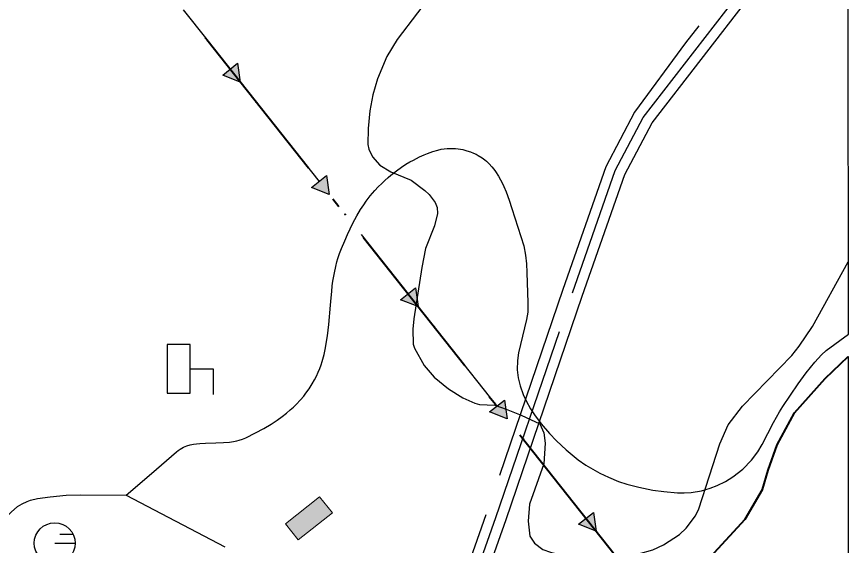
# Model space of a CAD drawing. Extents: x -64005 to -55000, y -89025 to -80000.
# Drawn here: x -55813 to -55000, y -87446 to -86930 of the extents above; entities that cross this region are included whole.
import ezdxf

# ---------------------------------------------------------------- set-up
doc = ezdxf.new("R2010")
doc.units = 0
doc.header["$LTSCALE"] = 32
doc.linetypes.add('DOT_DASHED', pattern=[7.7, 5, -1.2, 0.3, -1.2])
doc.linetypes.add('LONG_DASHED', pattern=[7.5, 6, -1.5])
for name, color, linetype, lineweight in [('1', 7, 'Continuous', 25), ('11', 7, 'Continuous', 25), ('18', 7, 'Continuous', 25), ('24', 7, 'Continuous', 25), ('3', 7, 'Continuous', 25), ('31', 7, 'Continuous', 25), ('39', 7, 'LONG_DASHED', 25), ('7', 7, 'Continuous', 13), ('8', 7, 'Continuous', 25)]:
    doc.layers.add(name, color=color, linetype=linetype, lineweight=lineweight)

msp = doc.modelspace()

# ---------------------------------------------------------------- hatches: boundary and pattern name
at = {"layer": '18'}
for points in [[(-55596.95, -86975.35), (-55594.26, -86993.65), (-55611.46, -86986.83)], [(-55510.04, -87085.1), (-55507.35, -87103.41), (-55524.55, -87096.59)], [(-55423.13, -87194.86), (-55420.44, -87213.16), (-55437.64, -87206.34)], [(-55336.22, -87304.62), (-55333.53, -87322.92), (-55350.73, -87316.1)], [(-55249.31, -87414.37), (-55246.62, -87432.67), (-55263.81, -87425.86)]]:
    msp.add_hatch(color=256, dxfattribs=at).paths.add_polyline_path(points)
at = {"layer": '7'}
msp.add_hatch(color=256, dxfattribs=at).paths.add_polyline_path([(-55516.8, -87398.86), (-55550.05, -87425.33), (-55537.6, -87440.98), (-55504.35, -87414.51)])

# ---------------------------------------------------------------- linework, layer by layer
at = {"layer": '1'}
for points in [[(-55401.2, -86899.6), (-55440.9, -86952.09), (-55451.21, -86968.63), (-55460.36, -86990.68), (-55464.64, -87006.15), (-55467.57, -87021.82), (-55469.32, -87039.04), (-55469.53, -87054.69), (-55468.55, -87059.34), (-55464.95, -87066.88), (-55457.91, -87074.92), (-55447.05, -87081.5), (-55427.4, -87089.58), (-55413.98, -87099.54), (-55409.62, -87103.71), (-55403.97, -87111.25), (-55402, -87116.3), (-55401.56, -87122.12), (-55404.66, -87134.03), (-55413.34, -87156.18), (-55417.06, -87174.97), (-55424.67, -87225.04), (-55425.56, -87235.05), (-55425.22, -87249.95), (-55424.21, -87253.75), (-55414.54, -87270.65), (-55404.93, -87281.95), (-55390.8, -87293.49), (-55376.92, -87302.17), (-55365.12, -87307.55), (-55360.41, -87308.71), (-55345.63, -87309.59), (-55334.43, -87313.35), (-55319.81, -87319.35), (-55301.73, -87327.62), (-55297.75, -87336.37), (-55296.49, -87346.46), (-55297.75, -87366.63)], [(-55297.75, -87366.63), (-55311.62, -87406.34), (-55312.88, -87422.73), (-55311.3, -87437.37), (-55306.73, -87444.3), (-55298.69, -87450.42), (-55291.35, -87453.15), (-55279.21, -87455.94), (-55252.96, -87457.8), (-55227.69, -87457.39), (-55205.05, -87454.71), (-55191.27, -87450.76), (-55180.67, -87445.84), (-55165.29, -87435.9), (-55158.51, -87429.55), (-55149.59, -87417.56), (-55146.39, -87410.9), (-55125.67, -87347.16), (-55117.44, -87328.78), (-55103.62, -87310.31), (-55055.3, -87260.77), (-55048.24, -87251.73), (-55035.34, -87232.57), (-55000.19, -87169.4)]]:
    msp.add_lwpolyline(points, dxfattribs=at)
at = {"layer": '11'}
msp.add_lwpolyline([(-55643.38, -87273.91), (-55643.38, -87250.16), (-55665.88, -87250.16), (-55665.88, -87297.66), (-55643.38, -87297.66), (-55643.38, -87273.91), (-55620.88, -87273.91), (-55620.88, -87298.91)], dxfattribs=at)
at = {"layer": '18'}
for p, q in [((-55563.22, -87032.85), (-55517.3, -87090.85)), ((-55476.31, -87142.6), (-55430.38, -87200.6)), ((-55389.4, -87252.36), (-55343.47, -87310.36)), ((-55302.49, -87362.12), (-55256.56, -87420.12))]:
    msp.add_line(p, q, dxfattribs=at)
at = {"layer": '18', "linetype": 'DOT_DASHED', "lineweight": 40}
msp.add_lwpolyline([(-56518.68, -85641.19), (-56404.54, -85755.57), (-56291.37, -85930.01), (-56183.5, -86105.47), (-56066.4, -86290.5), (-55984.99, -86421.6), (-55908.67, -86550.3), (-55751.6, -86794.2), (-55627.09, -86952.19), (-55217.79, -87469.08), (-55041.19, -87692.08), (-55000.21, -87744.33)], dxfattribs=at)
at = {"layer": '18'}
msp.add_lwpolyline([(-55650.06, -86923.04), (-55627.09, -86952.19), (-55604.21, -86981.09)], dxfattribs=at)
for points in [[(-55596.95, -86975.35), (-55594.26, -86993.65), (-55611.46, -86986.83)], [(-55510.04, -87085.1), (-55507.35, -87103.41), (-55524.55, -87096.59)], [(-55423.13, -87194.86), (-55420.44, -87213.16), (-55437.64, -87206.34)], [(-55336.22, -87304.62), (-55333.53, -87322.92), (-55350.73, -87316.1)], [(-55249.31, -87414.37), (-55246.62, -87432.67), (-55263.81, -87425.86)]]:
    msp.add_lwpolyline(points, close=True, dxfattribs=at)
for centre in [(-55578.74, -87013.25), (-55491.83, -87123), (-55404.92, -87232.76), (-55318.01, -87342.52)]:
    msp.add_circle(centre, 0.5, dxfattribs=at)
at = {"layer": '24'}
msp.add_line((-55000.18, -87240.01), (-55000.49, -84341.86), dxfattribs=at)
for points in [[(-55484.55, -87132.19), (-55482.41, -87128.04), (-55480.44, -87124.44), (-55476.73, -87118.19), (-55473.69, -87113.54), (-55471.24, -87110.08), (-55467.27, -87104.91), (-55465.14, -87102.34), (-55462.89, -87099.78), (-55459.44, -87096.06), (-55456.13, -87092.72), (-55452.97, -87089.72), (-55449.96, -87087.02), (-55447.09, -87084.59), (-55441.62, -87080.31), (-55436.74, -87076.85), (-55432.41, -87074.04), (-55428.58, -87071.74), (-55425.2, -87069.87), (-55419.24, -87066.87), (-55414.74, -87064.87), (-55411.36, -87063.5), (-55406.26, -87061.67), (-55401.17, -87060.11), (-55398.03, -87059.37), (-55394.97, -87058.87), (-55392, -87058.59), (-55389.15, -87058.48), (-55386.43, -87058.52), (-55383.85, -87058.68), (-55381.42, -87058.95), (-55376.85, -87059.74), (-55372.86, -87060.74), (-55369.42, -87061.87), (-55366.46, -87063.04), (-55363.92, -87064.22), (-55361.76, -87065.36), (-55358.1, -87067.61), (-55355.49, -87069.52), (-55353.62, -87071.07), (-55350.97, -87073.59), (-55348.53, -87076.36), (-55346.61, -87078.83), (-55344.94, -87081.15), (-55342.1, -87085.52), (-55339.91, -87089.37), (-55338.19, -87092.76), (-55336.8, -87095.75), (-55334.62, -87101.02), (-55331.72, -87109.07), (-55329.03, -87117.31), (-55323.14, -87135.59), (-55317.25, -87153.87)], [(-55705.72, -87397.46), (-55681.12, -87376.21), (-55656.51, -87354.96), (-55654.85, -87353.63), (-55653.18, -87352.48), (-55651.5, -87351.49), (-55649.83, -87350.64), (-55646.46, -87349.27), (-55643.17, -87348.29), (-55639.98, -87347.6), (-55636.91, -87347.12), (-55633.97, -87346.8), (-55628.34, -87346.44), (-55618.23, -87346.21), (-55610.6, -87345.96), (-55604.95, -87345.51), (-55600.79, -87344.93), (-55597.72, -87344.31), (-55595.46, -87343.74), (-55592.15, -87342.66), (-55588.93, -87341.3), (-55579.38, -87336.53), (-55571.2, -87332.08), (-55564.25, -87327.92), (-55558.34, -87324.05), (-55553.33, -87320.47), (-55549.09, -87317.16), (-55545.49, -87314.13), (-55542.43, -87311.37), (-55539.84, -87308.86), (-55535.47, -87304.26), (-55532.36, -87300.62), (-55530.13, -87297.77), (-55526.94, -87293.32), (-55523.96, -87288.63), (-55521.77, -87284.77), (-55519.86, -87280.99), (-55518.18, -87277.28), (-55516.71, -87273.65), (-55515.42, -87270.1), (-55514.29, -87266.63), (-55512.42, -87259.85), (-55510.98, -87253.41), (-55509.89, -87247.32), (-55509.04, -87241.58), (-55507.8, -87230.73), (-55506.2, -87211.66), (-55505.6, -87204.53), (-55504.99, -87198.31), (-55504.37, -87192.9), (-55503.74, -87188.19), (-55502.37, -87180.03), (-55501.07, -87173.98), (-55499.92, -87169.5), (-55498.95, -87166.17), (-55497.29, -87161.22), (-55495.38, -87156.34), (-55492.21, -87148.9), (-55489.41, -87142.5), (-55486.87, -87136.97), (-55484.55, -87132.19)], [(-55317.25, -87153.87), (-55315.68, -87162.88), (-55314.77, -87171.35), (-55314.22, -87179.84), (-55313.21, -87209.54)], [(-55313.21, -87209.54), (-55313.46, -87218.58), (-55314.51, -87225.82), (-55322.34, -87258.45), (-55323.46, -87265.7), (-55323.86, -87274.75), (-55322.92, -87282.88), (-55320.95, -87290.64), (-55317.98, -87298.9), (-55315.06, -87305.27), (-55310.77, -87312.96), (-55306.88, -87318.93), (-55300.34, -87327.63), (-55292.22, -87337), (-55285.18, -87344.35), (-55275.86, -87353.2), (-55264.04, -87362.83), (-55256.68, -87367.94), (-55242.97, -87375.88), (-55234.49, -87379.93), (-55224.62, -87383.91), (-55216.68, -87386.55), (-55204.72, -87389.73), (-55191.34, -87392.36), (-55180.57, -87393.95), (-55167.21, -87395.1), (-55160.46, -87395.13), (-55153.69, -87394.72), (-55143.59, -87393.11), (-55135.27, -87390.7), (-55128.33, -87387.95), (-55120.07, -87383.89), (-55113.06, -87379.63), (-55103.4, -87372.13), (-55094.86, -87363.29), (-55088.7, -87354.93), (-55084.41, -87347.95), (-55073.14, -87326.52), (-55067.31, -87316), (-55064.09, -87310.89), (-55049.24, -87288.64), (-55041.42, -87277.78), (-55033.01, -87267.35), (-55026.34, -87260.16), (-55021.72, -87256.1), (-55000.18, -87240.01)], [(-55829.96, -87434.1), (-55827.64, -87427.58), (-55826.05, -87424.38), (-55823.08, -87419.68), (-55820.27, -87416.11), (-55818.31, -87413.96), (-55812, -87408.52), (-55807.46, -87405.7), (-55802.68, -87403.49), (-55799.37, -87402.33), (-55792.47, -87400.73), (-55779.96, -87398.93), (-55764.31, -87397.46), (-55750.19, -87397.07), (-55705.72, -87397.46)], [(-55829.96, -87434.1), (-55827.64, -87427.58), (-55826.05, -87424.38), (-55823.08, -87419.68), (-55820.27, -87416.11), (-55818.31, -87413.96), (-55812, -87408.52), (-55807.46, -87405.7), (-55802.68, -87403.49), (-55799.37, -87402.33), (-55792.47, -87400.73), (-55779.96, -87398.93), (-55764.31, -87397.46), (-55750.19, -87397.07), (-55705.72, -87397.46)], [(-55705.72, -87397.46), (-55609.26, -87447.95)]]:
    msp.add_lwpolyline(points, dxfattribs=at)
at = {"layer": '3', "lineweight": 40}
msp.add_lwpolyline([(-55218.03, -87612.48), (-55209.37, -87589.89), (-55208.25, -87569.92), (-55209.38, -87541.3), (-55209.76, -87519.08), (-55204.49, -87498.37), (-55189.06, -87480.66), (-55157.06, -87470.49), (-55134.85, -87457.68), (-55100.97, -87420.96), (-55084.04, -87391.95), (-55078.39, -87372.93), (-55069.74, -87348.07), (-55052.8, -87316.8), (-55022.69, -87283.28), (-55000.26, -87261.82)], dxfattribs=at)
at = {"layer": '3'}
for points in [[(-55083.78, -87778.77), (-55083.16, -87736.17), (-55078.28, -87706.47), (-55076.21, -87693.09), (-55074.7, -87685.56), (-55073.56, -87679.87), (-55072.24, -87676.1), (-55070.65, -87669.97), (-55067.55, -87660.31), (-55058.24, -87639.25), (-55041.06, -87598.51), (-55026.66, -87571.21), (-55025.51, -87568.71), (-55023.81, -87563.49), (-55020.72, -87547.02), (-55018.51, -87539), (-55016.8, -87535.19), (-55013.98, -87530.53), (-55009.1, -87527.33), (-55003.36, -87524.38), (-55000.15, -87521.42), (-55000.18, -87261.74), (-55022.69, -87283.28)], [(-55022.69, -87283.28), (-55052.8, -87316.8), (-55069.74, -87348.07), (-55078.39, -87372.93), (-55084.04, -87391.95), (-55100.97, -87420.96), (-55134.85, -87457.68), (-55157.06, -87470.49), (-55189.06, -87480.66), (-55204.49, -87498.37), (-55209.76, -87519.08), (-55209.38, -87541.3), (-55208.25, -87569.92), (-55209.37, -87589.89), (-55218.03, -87612.48)]]:
    msp.add_lwpolyline(points, dxfattribs=at)
at = {"layer": '31'}
for p, q in [((-55770.61, -87435.57), (-55757.63, -87435.57)), ((-55775.61, -87444.32), (-55755.61, -87444.32))]:
    msp.add_line(p, q, dxfattribs=at)
msp.add_circle((-55775.61, -87444.32), 20, dxfattribs=at)
at = {"layer": '39'}
for points in [[(-55344.45, -87419.2), (-55269.64, -87199.81), (-55227.93, -87080.18), (-55200.52, -87028.4), (-55000.23, -86769.19)], [(-55422.51, -87638.79), (-55417.23, -87627.48), (-55405.77, -87596.83), (-55389.25, -87548.44), (-55366.6, -87481.53), (-55344.45, -87419.2)]]:
    msp.add_lwpolyline(points, dxfattribs=at)
at = {"layer": '7'}
msp.add_lwpolyline([(-55516.8, -87398.86), (-55550.05, -87425.33), (-55537.6, -87440.98), (-55504.35, -87414.51)], close=True, dxfattribs=at)
at = {"layer": '8', "linetype": 'LONG_DASHED'}
for points in [[(-55000.23, -86751.88), (-55146.4, -86938.7), (-55159.38, -86955.28), (-55209.09, -87023.2), (-55237.2, -87076.39), (-55279.09, -87196.55), (-55354.01, -87416.23)], [(-55430.95, -87633.25), (-55426.46, -87623.61), (-55415.19, -87593.46), (-55398.72, -87545.22), (-55376.08, -87478.36), (-55354.01, -87416.23)]]:
    msp.add_lwpolyline(points, dxfattribs=at)
at = {"layer": '8'}
for points in [[(-55334.61, -87421.32), (-55260.19, -87203.07), (-55218.66, -87083.98), (-55191.96, -87033.6), (-55000.23, -86785.52)], [(-55406.61, -87627.63), (-55396.35, -87600.19), (-55379.78, -87551.66), (-55357.12, -87484.71), (-55334.61, -87421.32)]]:
    msp.add_lwpolyline(points, dxfattribs=at)

doc.saveas('drawing.dxf')
